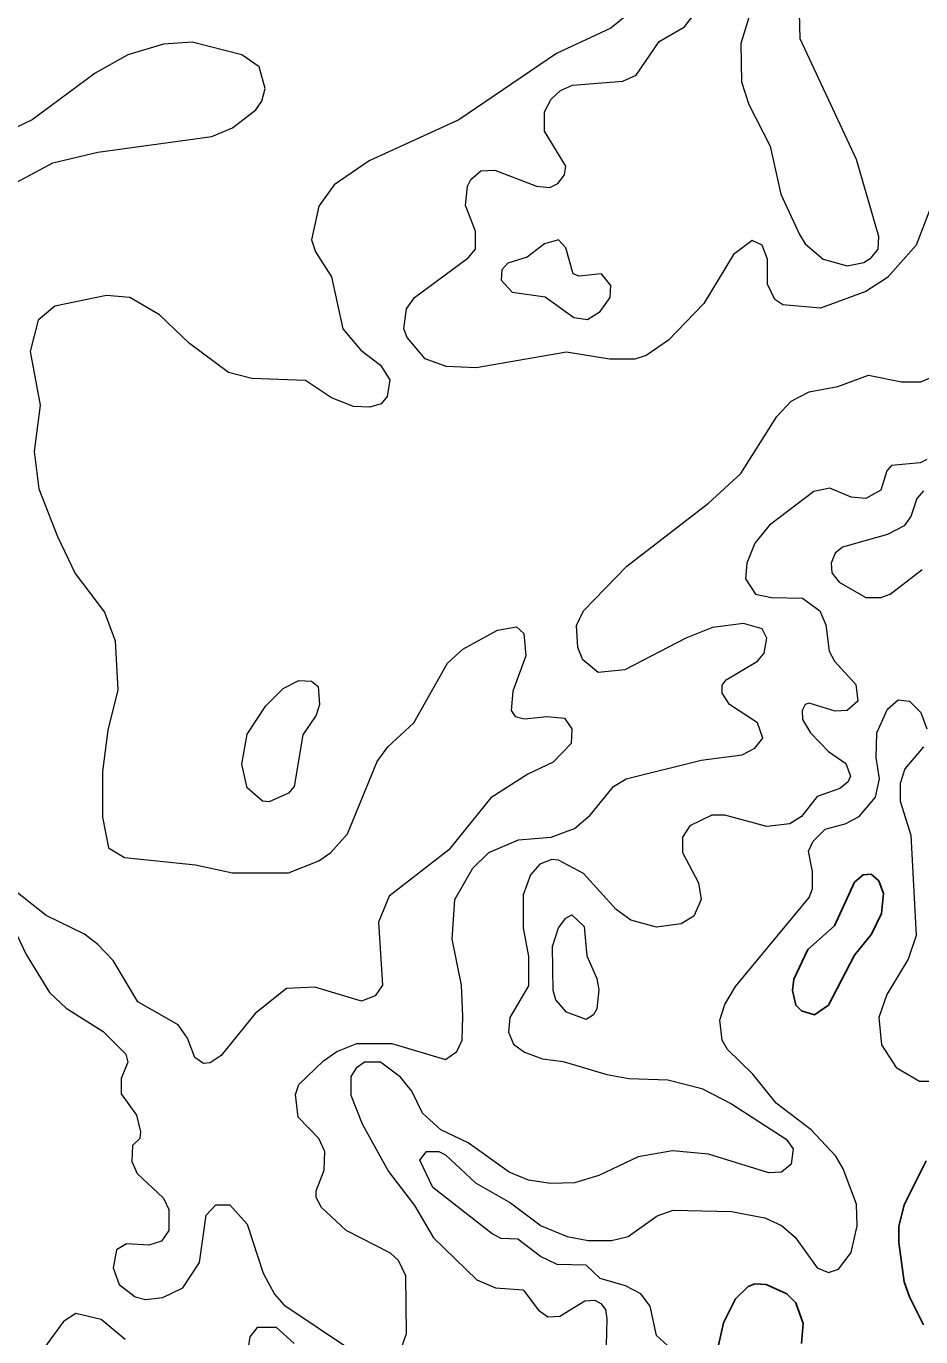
# Model space of a CAD drawing. Extents: x 577 to 602.9, y 7483.8 to 7511.6.
# Drawn here: x 588.138 to 589.209, y 7503.282 to 7504.853 of the extents above; entities that cross this region are included whole.
import ezdxf

# ---------------------------------------------------------------- set-up
doc = ezdxf.new("R2010")
doc.units = 0
doc.header["$LTSCALE"] = 0.032
doc.layers.add('1', color=7, linetype='Continuous', lineweight=25)
doc.layers.add('2', color=7, linetype='Continuous', lineweight=13)

msp = doc.modelspace()

# ---------------------------------------------------------------- linework, layer by layer
at = {"layer": '1'}
msp.add_lwpolyline([(589.0742, 7503.7462), (589.106, 7503.7745), (589.1299, 7503.827), (589.1402, 7503.8357), (589.1498, 7503.8365), (589.1593, 7503.8285), (589.1649, 7503.8134), (589.1625, 7503.7896), (589.1505, 7503.7649), (589.1299, 7503.7395), (589.0989, 7503.6798), (589.0822, 7503.6679), (589.0663, 7503.6727), (589.0599, 7503.6798), (589.0559, 7503.6973), (589.0575, 7503.7109)], close=True, dxfattribs=at)
for points in [[(589.2126, 7503.2966), (589.1959, 7503.33), (589.1895, 7503.3483), (589.1831, 7503.3952), (589.1831, 7503.4143), (589.1895, 7503.4405), (589.2157, 7503.493)], [(588.9645, 7503.2616), (588.9732, 7503.299), (588.9875, 7503.3276), (589.0026, 7503.3427), (589.0106, 7503.3459), (589.0241, 7503.3451), (589.0488, 7503.3339), (589.0599, 7503.3228), (589.0686, 7503.2982), (589.0663, 7503.2743)]]:
    msp.add_lwpolyline(points, dxfattribs=at)
at = {"layer": '2'}
for points in [[(589.1211, 7504.5657), (589.141, 7504.5696), (589.1498, 7504.5752), (589.1585, 7504.5856), (589.1593, 7504.6007), (589.1323, 7504.6929), (589.0647, 7504.8376), (589.0639, 7504.8686), (589.0742, 7504.9068), (589.0694, 7504.9235), (589.0583, 7504.9338), (589.0464, 7504.9307), (589.0329, 7504.9171), (589.0066, 7504.8734), (588.9939, 7504.8321), (588.9947, 7504.7859), (589.0034, 7504.7589), (589.0289, 7504.7088), (589.0416, 7504.6516), (589.0639, 7504.603), (589.071, 7504.5919), (589.0925, 7504.5736)], [(588.7935, 7504.5036), (588.8102, 7504.5013), (588.8253, 7504.5108), (588.8372, 7504.5275), (588.838, 7504.5418), (588.8269, 7504.5561), (588.7999, 7504.553), (588.7927, 7504.5561), (588.784, 7504.5871), (588.7752, 7504.5967), (588.7585, 7504.5919), (588.7378, 7504.576), (588.7148, 7504.5689), (588.7076, 7504.5609), (588.7068, 7504.5482), (588.7196, 7504.5339), (588.7593, 7504.5283)], [(588.4452, 7504.0591), (588.4643, 7504.0687), (588.4794, 7504.0679), (588.4874, 7504.0615), (588.489, 7504.0401), (588.485, 7504.0273), (588.4691, 7504.0035), (588.4587, 7503.9415), (588.4516, 7503.9335), (588.4285, 7503.9232), (588.4206, 7503.924), (588.4023, 7503.9399), (588.3959, 7503.9685), (588.4023, 7504.0043), (588.4245, 7504.0385)], [(588.8237, 7503.6981), (588.8213, 7503.6751), (588.8174, 7503.6679), (588.8086, 7503.6624), (588.7848, 7503.6711), (588.772, 7503.6862), (588.7689, 7503.6973), (588.7681, 7503.7498), (588.7752, 7503.7721), (588.784, 7503.784), (588.7911, 7503.788), (588.8062, 7503.7737), (588.8094, 7503.7387), (588.8213, 7503.7117)]]:
    msp.add_lwpolyline(points, close=True, dxfattribs=at)
for points in [[(588.8842, 7504.8885), (588.838, 7504.8503), (588.7728, 7504.8201), (588.6559, 7504.7406), (588.5486, 7504.6913), (588.5065, 7504.6627), (588.4882, 7504.6372), (588.4794, 7504.5967), (588.4842, 7504.5824), (588.5033, 7504.5522), (588.5168, 7504.4901), (588.5383, 7504.4647), (588.5621, 7504.4464), (588.5732, 7504.4289), (588.5701, 7504.409), (588.5629, 7504.4003), (588.5494, 7504.3963), (588.5295, 7504.3971), (588.5033, 7504.4074), (588.4723, 7504.4281), (588.4079, 7504.4305), (588.38, 7504.4377), (588.3331, 7504.4726), (588.2973, 7504.5068), (588.2615, 7504.5275), (588.2337, 7504.5299), (588.1717, 7504.5172), (588.1518, 7504.5005), (588.1423, 7504.4631), (588.1542, 7504.3987), (588.147, 7504.343), (588.1526, 7504.2985), (588.1749, 7504.2412)], [(589.242, 7504.6889), (589.2038, 7504.5903), (589.1696, 7504.5514), (589.1434, 7504.5347), (589.0893, 7504.5148), (589.044, 7504.5188), (589.0344, 7504.5251), (589.0257, 7504.5434), (589.0257, 7504.5736), (589.0193, 7504.5903), (589.0074, 7504.5959), (588.9851, 7504.5792), (588.9494, 7504.5203), (588.9072, 7504.4766), (588.8802, 7504.4583), (588.8667, 7504.4536), (588.8365, 7504.4536), (588.7848, 7504.4623), (588.6766, 7504.4432), (588.6408, 7504.4448), (588.6154, 7504.4543), (588.5939, 7504.4798), (588.5899, 7504.4901), (588.5931, 7504.514), (588.6027, 7504.5275), (588.6671, 7504.5752), (588.6758, 7504.5856), (588.6758, 7504.607), (588.6639, 7504.638), (588.6663, 7504.6611), (588.6703, 7504.669), (588.6822, 7504.6794), (588.6989, 7504.6802), (588.749, 7504.6611), (588.7649, 7504.6595), (588.7744, 7504.6643), (588.7824, 7504.6746), (588.784, 7504.6849), (588.7585, 7504.7271), (588.7585, 7504.7502), (588.7665, 7504.7653), (588.7776, 7504.7756), (588.7919, 7504.782), (588.8524, 7504.7867), (588.8683, 7504.7939), (588.8961, 7504.8344), (588.9263, 7504.8519), (588.947, 7504.879)], [(588.1264, 7504.6659), (588.1693, 7504.6889), (588.2234, 7504.7016), (588.3601, 7504.7207), (588.3848, 7504.7311), (588.4126, 7504.7525), (588.4198, 7504.7629), (588.4238, 7504.778), (588.4166, 7504.8042), (588.3959, 7504.8185), (588.3363, 7504.8336), (588.3021, 7504.8313), (588.2592, 7504.8185), (588.2202, 7504.7963), (588.1446, 7504.7406), (588.1264, 7504.7319)], [(588.586, 7503.2656), (588.5931, 7503.2862), (588.5923, 7503.3554), (588.5836, 7503.3737), (588.574, 7503.3825), (588.5208, 7503.4095), (588.4913, 7503.4373), (588.485, 7503.4492), (588.485, 7503.4572), (588.4945, 7503.4818), (588.4953, 7503.5041), (588.4882, 7503.52), (588.4635, 7503.5455), (588.4603, 7503.5725), (588.4643, 7503.5844), (588.4937, 7503.6131), (588.5096, 7503.6242), (588.5335, 7503.6337), (588.5756, 7503.6337), (588.64, 7503.6146), (588.6536, 7503.6242), (588.6599, 7503.6377), (588.6607, 7503.6663), (588.6591, 7503.7037), (588.648, 7503.7586), (588.6512, 7503.8063), (588.6726, 7503.8437), (588.6917, 7503.8627), (588.7275, 7503.8778), (588.7665, 7503.881), (588.7943, 7503.8914), (588.8134, 7503.9073), (588.8412, 7503.9415), (588.8563, 7503.951), (588.9462, 7503.9733), (588.9955, 7503.9796), (589.0106, 7503.9876), (589.0201, 7503.9995), (589.0138, 7504.0178), (588.9804, 7504.0401), (588.9716, 7504.0536), (588.9716, 7504.0631), (588.9764, 7504.0695), (589.0138, 7504.0917), (589.0217, 7504.1013), (589.0249, 7504.1196), (589.0193, 7504.1307), (588.9971, 7504.1371), (588.9597, 7504.1323), (588.9279, 7504.1196), (588.8547, 7504.0814), (588.8229, 7504.0782), (588.8046, 7504.0933), (588.7983, 7504.1084), (588.7967, 7504.1347), (588.8054, 7504.1522), (588.8571, 7504.2055), (588.9549, 7504.281), (588.9939, 7504.3168), (589.0368, 7504.3852), (589.0543, 7504.4035), (589.0758, 7504.4146), (589.11, 7504.421), (589.1466, 7504.4345), (589.1863, 7504.4265), (589.2094, 7504.4265), (589.2261, 7504.4337)], [(589.2165, 7504.3335), (589.2086, 7504.3295), (589.1744, 7504.3263), (589.1688, 7504.32), (589.1617, 7504.2969), (589.1434, 7504.2866), (589.1259, 7504.2882), (589.1004, 7504.2993), (589.0814, 7504.2953), (589.0281, 7504.2548), (589.0106, 7504.2333), (589.0011, 7504.2094), (588.9995, 7504.1904), (589.0114, 7504.1721), (589.0305, 7504.1681), (589.0678, 7504.1673), (589.0885, 7504.1522), (589.0957, 7504.1355), (589.0997, 7504.1037), (589.106, 7504.0917), (589.1315, 7504.0639), (589.1338, 7504.044), (589.1211, 7504.0329), (589.1068, 7504.0321), (589.0758, 7504.0417), (589.071, 7504.0401), (589.0671, 7504.0329), (589.0678, 7504.0218), (589.0774, 7504.0059), (589.0989, 7503.9836), (589.1195, 7503.9693), (589.1251, 7503.9542), (589.1219, 7503.947), (589.1124, 7503.9391), (589.0853, 7503.9295), (589.0663, 7503.9057), (589.0527, 7503.8969), (589.0249, 7503.8937), (588.9748, 7503.9073), (588.9589, 7503.9073), (588.9327, 7503.8945), (588.9239, 7503.881), (588.9239, 7503.8627), (588.943, 7503.8262), (588.9462, 7503.8063), (588.9374, 7503.7864), (588.9223, 7503.7769), (588.8929, 7503.7729), (588.8619, 7503.7816), (588.8444, 7503.7944), (588.8054, 7503.8373), (588.7752, 7503.8532), (588.7673, 7503.854), (588.753, 7503.8484), (588.7418, 7503.8357), (588.7331, 7503.8118), (588.7331, 7503.7721), (588.7394, 7503.7379), (588.7394, 7503.7029), (588.7172, 7503.6647), (588.7156, 7503.6472), (588.7212, 7503.6329), (588.7347, 7503.6234), (588.7561, 7503.6154), (588.7808, 7503.6123), (588.8333, 7503.5964), (588.8595, 7503.5916), (588.9064, 7503.59), (588.947, 7503.5797), (588.9828, 7503.5614), (589.048, 7503.5192), (589.0567, 7503.5073), (589.0543, 7503.489), (589.0424, 7503.4795), (589.0273, 7503.4787), (588.9549, 7503.5009), (588.912, 7503.5049), (588.8706, 7503.4978), (588.8237, 7503.4755), (588.7943, 7503.4667), (588.7657, 7503.4659), (588.7394, 7503.4699), (588.7164, 7503.4795), (588.6671, 7503.5145), (588.6345, 7503.5304), (588.6122, 7503.5502), (588.5995, 7503.5765), (588.586, 7503.5932), (588.5621, 7503.6115)], [(589.2126, 7504.2961), (589.2046, 7504.2866), (589.1975, 7504.2651), (589.1895, 7504.254), (589.1696, 7504.2436), (589.1156, 7504.2285), (589.1068, 7504.2214), (589.102, 7504.2094), (589.1028, 7504.1975), (589.1116, 7504.1864), (589.1434, 7504.1681), (589.1617, 7504.1681), (589.1728, 7504.1721), (589.211, 7504.2015)], [(588.1749, 7504.2412), (588.1963, 7504.1967), (588.2313, 7504.1506), (588.244, 7504.1164), (588.2472, 7504.0576), (588.2353, 7504.0091), (588.2289, 7503.9597), (588.2289, 7503.9049), (588.2361, 7503.8683), (588.2552, 7503.8564), (588.3403, 7503.8476), (588.3848, 7503.8381), (588.4516, 7503.8381), (588.4882, 7503.8524), (588.5025, 7503.8627), (588.5224, 7503.885), (588.5581, 7503.9717), (588.5709, 7503.9892), (588.6019, 7504.0178), (588.6424, 7504.0894), (588.6607, 7504.1061), (588.7021, 7504.1291), (588.7251, 7504.1331), (588.7339, 7504.1251), (588.7363, 7504.0981), (588.7204, 7504.056), (588.7188, 7504.0329), (588.7235, 7504.0257), (588.7347, 7504.0226), (588.7617, 7504.0257), (588.7824, 7504.0234), (588.7911, 7504.0106), (588.7903, 7503.9931), (588.7689, 7503.9709), (588.7386, 7503.9566), (588.6941, 7503.9279), (588.644, 7503.8659), (588.5725, 7503.8103), (588.5597, 7503.7792), (588.5645, 7503.7037), (588.5558, 7503.691), (588.5391, 7503.6846), (588.4834, 7503.7013), (588.4492, 7503.6997), (588.4118, 7503.6695), (588.3713, 7503.6194), (588.3578, 7503.6107), (588.3498, 7503.6099), (588.3395, 7503.617), (588.3307, 7503.6401), (588.3196, 7503.656), (588.2711, 7503.6838), (588.2417, 7503.7331), (588.2234, 7503.7522), (588.2075, 7503.7649), (588.1613, 7503.7872), (588.1232, 7503.8174)], [(588.9104, 7503.2679), (588.8929, 7503.2838), (588.885, 7503.3188), (588.8738, 7503.3339), (588.8555, 7503.3435), (588.8253, 7503.3522), (588.8086, 7503.3681), (588.7736, 7503.3689), (588.7538, 7503.3785), (588.7267, 7503.3992), (588.7068, 7503.3999), (588.6957, 7503.4055), (588.6249, 7503.4612), (588.609, 7503.4938), (588.617, 7503.5041), (588.6321, 7503.5041), (588.64, 7503.5001), (588.6758, 7503.4667), (588.718, 7503.4429), (588.7545, 7503.4151), (588.7856, 7503.4023), (588.811, 7503.3976), (588.8388, 7503.3976), (588.8587, 7503.4023), (588.8937, 7503.427), (588.9128, 7503.4341), (588.9828, 7503.4325), (589.0225, 7503.4246), (589.0424, 7503.4158), (589.0591, 7503.4015), (589.0853, 7503.365), (589.0989, 7503.3594), (589.1108, 7503.3634), (589.1259, 7503.3832), (589.1331, 7503.4151), (589.1323, 7503.4413), (589.1164, 7503.4834), (589.1076, 7503.4985), (589.0782, 7503.5304), (589.036, 7503.5622), (589.0082, 7503.5971), (588.978, 7503.6266), (588.9716, 7503.6377), (588.9685, 7503.6616), (588.9748, 7503.6806), (588.9875, 7503.7021), (589.0758, 7503.8087), (589.0798, 7503.819), (589.0798, 7503.8397), (589.075, 7503.8643), (589.0806, 7503.8763), (589.0949, 7503.8906), (589.1187, 7503.8969), (589.1354, 7503.9057), (589.1553, 7503.9287), (589.1601, 7503.951), (589.1561, 7503.9764), (589.1569, 7504.0059), (589.1696, 7504.0345), (589.1824, 7504.0456), (589.1959, 7504.044), (589.2094, 7504.0305), (589.2165, 7504.0106)], [(589.2126, 7503.9892), (589.1903, 7503.9629), (589.1847, 7503.9454), (589.1847, 7503.924), (589.1975, 7503.8834), (589.2038, 7503.7633), (589.1943, 7503.7347), (589.1688, 7503.6926), (589.1593, 7503.6647), (589.1625, 7503.6321), (589.18, 7503.6051), (589.2078, 7503.5884), (589.2348, 7503.5884)], [(588.1113, 7503.7951), (588.1375, 7503.7403), (588.1653, 7503.695), (588.1852, 7503.6759), (588.2297, 7503.648), (588.2568, 7503.621), (588.2592, 7503.6115), (588.2512, 7503.5916), (588.2512, 7503.5733), (588.2695, 7503.5478), (588.2743, 7503.528), (588.2735, 7503.52), (588.2647, 7503.5113), (588.2639, 7503.4922), (588.2703, 7503.4779), (588.3021, 7503.4485), (588.3085, 7503.4349), (588.3085, 7503.4095), (588.2997, 7503.3968), (588.2846, 7503.392), (588.2576, 7503.3936), (588.2456, 7503.3864), (588.2417, 7503.365), (588.2488, 7503.3451), (588.2679, 7503.33), (588.2806, 7503.3268), (588.3013, 7503.3292), (588.3252, 7503.3411), (588.345, 7503.3713), (588.353, 7503.4278), (588.3649, 7503.4405), (588.3816, 7503.4405), (588.4023, 7503.4174), (588.4214, 7503.3586)], [(588.5621, 7503.6115), (588.543, 7503.6115), (588.5327, 7503.6043), (588.5263, 7503.594), (588.5263, 7503.5717), (588.5399, 7503.5375), (588.5717, 7503.4803), (588.6027, 7503.4397), (588.6257, 7503.4007), (588.6774, 7503.3506), (588.6997, 7503.3411), (588.7331, 7503.3387), (588.7514, 7503.3141), (588.7625, 7503.3061), (588.7768, 7503.3069), (588.807, 7503.3252), (588.819, 7503.326), (588.8261, 7503.322), (588.8317, 7503.3149), (588.8333, 7503.3037), (588.8325, 7503.2719)], [(588.4214, 7503.3586), (588.4349, 7503.3332), (588.446, 7503.3204), (588.5295, 7503.2648)], [(588.256, 7503.2791), (588.2273, 7503.3029), (588.1971, 7503.3101), (588.182, 7503.3005), (588.1582, 7503.2679)], [(588.4587, 7503.2743), (588.4373, 7503.2934), (588.4142, 7503.2934), (588.4055, 7503.2823), (588.4015, 7503.2568)]]:
    msp.add_lwpolyline(points, dxfattribs=at)

doc.saveas('drawing.dxf')
